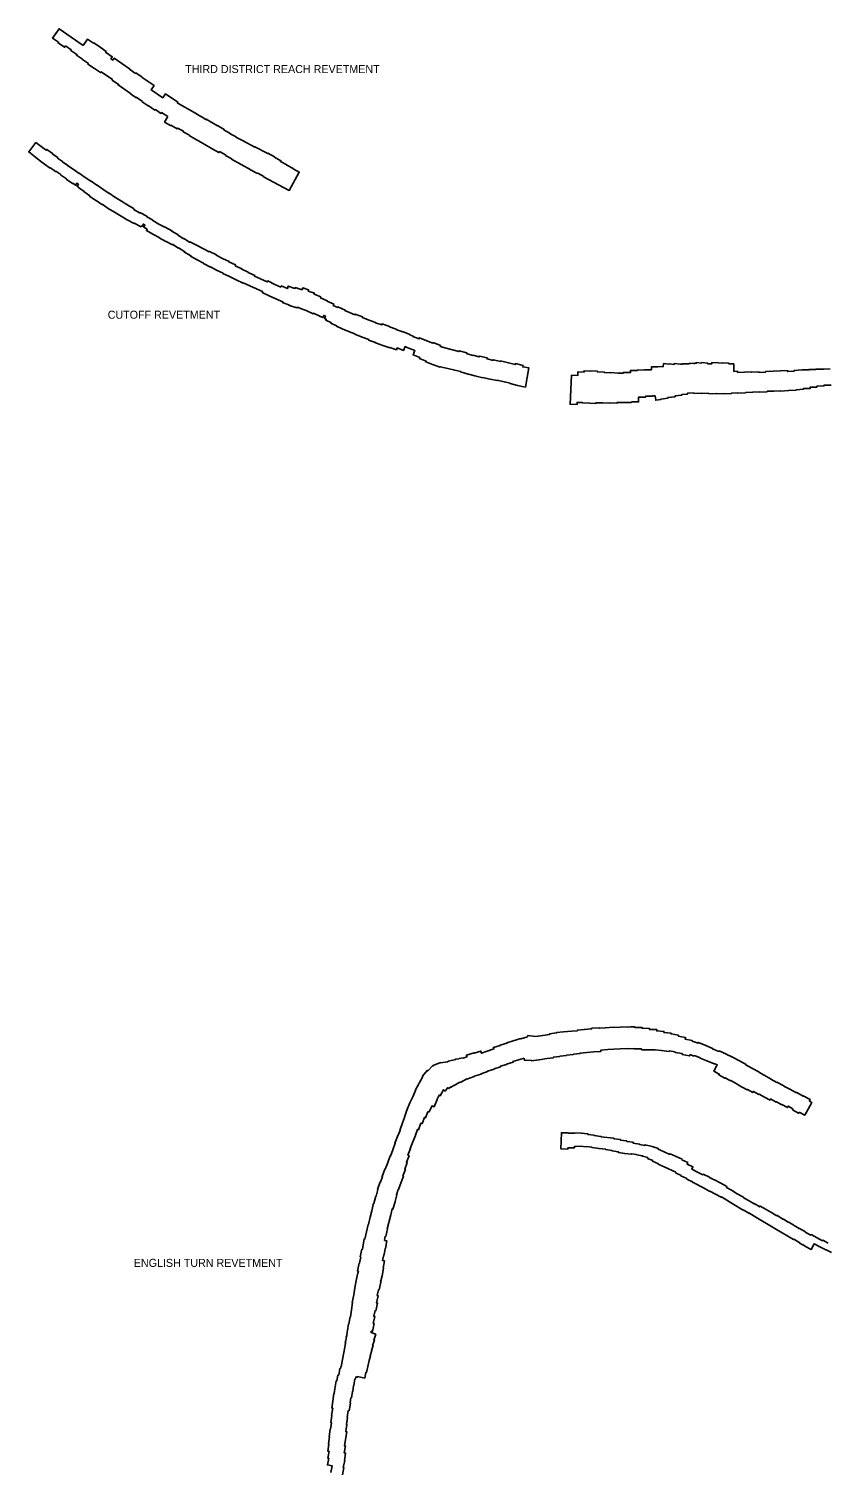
# Model space of a CAD drawing. Extents: x 2650582 to 3923188, y 277893 to 989177.
# Drawn here: x 3703738 to 3719674, y 497463 to 526233 of the extents above; entities that cross this region are included whole.
import ezdxf

# ---------------------------------------------------------------- set-up
doc = ezdxf.new("R2010")
doc.units = 0
doc.layers.add('Level 3', color=7, linetype='Continuous')

msp = doc.modelspace()

# ---------------------------------------------------------------- linework, layer by layer
at = {"layer": 'Level 3'}
for points in [[(3704824, 525902), (3704343, 526233), (3704215, 526045), (3704334, 525964), (3704325, 525950), (3704452, 525863), (3704470, 525889)], [(3706706, 524753), (3706716, 524768), (3706472, 524933), (3706415, 524853), (3706184, 525011), (3706242, 525097), (3706002, 525262), (3706003, 525264), (3705877, 525351), (3705870, 525341), (3705748, 525427), (3705753, 525434), (3705445, 525647), (3705416, 525606), (3705378, 525634), (3705405, 525675), (3705272, 525768), (3705282, 525782), (3705163, 525863), (3705166, 525866), (3705038, 525953), (3705033, 525946), (3704912, 526028), (3704824, 525902)], [(3704470, 525889), (3704585, 525810), (3704578, 525799), (3704699, 525719), (3704691, 525707), (3704811, 525626), (3704808, 525622), (3704930, 525539), (3704920, 525524), (3705048, 525439), (3705049, 525441), (3705173, 525356), (3705182, 525370), (3705409, 525216), (3705404, 525209), (3705531, 525122), (3705523, 525111), (3705772, 524941), (3705768, 524935), (3705880, 524859), (3705884, 524865), (3706011, 524778), (3706006, 524770), (3706121, 524692), (3706124, 524698), (3706260, 524608), (3706267, 524618), (3706379, 524541), (3706393, 524562), (3706517, 524478)], [(3706517, 524478), (3706453, 524367), (3706573, 524299), (3706576, 524304), (3706703, 524233), (3706712, 524249), (3706828, 524184), (3706823, 524176), (3706948, 524104)], [(3707179, 524477), (3707055, 524550), (3707056, 524552), (3706706, 524753)], [(3706948, 524104), (3706946, 524100), (3707054, 524036), (3707053, 524034), (3707174, 523964), (3707177, 523969), (3707406, 523835), (3707405, 523833), (3707538, 523757), (3707551, 523779), (3707672, 523714), (3707667, 523701), (3707794, 523632), (3707792, 523625), (3708174, 523417), (3708172, 523414), (3708309, 523341), (3708312, 523347), (3708433, 523283), (3708429, 523276), (3708944, 523001), (3709144, 523368), (3709019, 523434), (3709020, 523438), (3708894, 523506), (3708897, 523511), (3708768, 523580), (3708776, 523596), (3708649, 523666), (3708651, 523671), (3708516, 523744), (3708513, 523740), (3708258, 523876), (3708254, 523869), (3708009, 524001), (3707878, 524070), (3707879, 524072), (3707760, 524136), (3707763, 524141), (3707637, 524213), (3707641, 524220), (3707508, 524299), (3707507, 524295), (3707284, 524428), (3707279, 524419), (3707181, 524479), (3707179, 524477)], [(3705844, 522632), (3705717, 522708), (3705718, 522710), (3705591, 522785), (3705594, 522790), (3705460, 522870), (3705346, 522949), (3705342, 522943), (3705221, 523027), (3705220, 523025), (3705102, 523107), (3705101, 523106), (3704984, 523187), (3704981, 523184), (3704867, 523263), (3704866, 523261), (3704746, 523344), (3704745, 523342), (3704623, 523427), (3704622, 523425), (3704514, 523500), (3704517, 523503), (3704412, 523576), (3704412, 523577), (3704309, 523650), (3704316, 523660), (3704207, 523735), (3704212, 523742), (3704097, 523822), (3704085, 523806), (3703985, 523882), (3703983, 523879), (3703880, 523958), (3703738, 523772), (3703841, 523693), (3703840, 523691), (3703948, 523609), (3703946, 523605), (3704054, 523529), (3704054, 523528), (3704168, 523448), (3704171, 523452), (3704275, 523380), (3704280, 523387), (3704376, 523320), (3704372, 523314), (3704489, 523234), (3704485, 523228), (3704614, 523138), (3704619, 523145), (3704673, 523107), (3704701, 523148), (3704731, 523127), (3704702, 523087), (3704731, 523067), (3704729, 523063), (3704842, 522984), (3704838, 522978), (3704956, 522896), (3704951, 522890), (3705081, 522800), (3705082, 522803), (3705200, 522721), (3705204, 522727), (3705324, 522643), (3705323, 522642), (3705449, 522567), (3705449, 522566), (3705584, 522485), (3705586, 522489), (3705707, 522417)], [(3708368, 521233), (3708248, 521289), (3708254, 521303), (3708122, 521365), (3708123, 521366), (3707993, 521426), (3707998, 521435), (3707865, 521498), (3707871, 521512), (3707739, 521574), (3707742, 521579), (3707611, 521640), (3707611, 521641), (3707485, 521705), (3707488, 521712), (3707349, 521782), (3707346, 521776), (3707230, 521837), (3707230, 521837), (3707091, 521911), (3707089, 521906), (3706957, 521975), (3706953, 521968), (3706837, 522040), (3706834, 522036), (3706717, 522108), (3706721, 522115), (3706594, 522186), (3706598, 522194), (3706461, 522270), (3706458, 522265), (3706340, 522330), (3706340, 522330), (3706215, 522399), (3706219, 522407), (3706091, 522478), (3706096, 522487), (3705958, 522563), (3705952, 522552), (3705836, 522618), (3705844, 522632)], [(3705707, 522417), (3705706, 522416), (3705842, 522338), (3705848, 522347), (3705979, 522275), (3705988, 522291), (3706003, 522283), (3706030, 522328), (3706059, 522311), (3706034, 522266), (3706105, 522227), (3706090, 522201), (3706217, 522131), (3706217, 522131), (3706346, 522060), (3706343, 522055), (3706480, 521980), (3706483, 521984), (3706608, 521914), (3706614, 521923), (3706732, 521851), (3706733, 521852), (3706854, 521777), (3706847, 521765), (3706977, 521697), (3706972, 521688), (3707103, 521618), (3707101, 521615), (3707230, 521547), (3707227, 521542), (3707367, 521471), (3707367, 521473), (3707490, 521411), (3707489, 521409), (3707621, 521347), (3707619, 521344), (3707752, 521281), (3707751, 521279), (3707880, 521218), (3707880, 521217), (3708022, 521151), (3708024, 521155), (3708156, 521093), (3708158, 521096), (3708288, 521035)], [(3708288, 521035), (3708289, 521036), (3708410, 520979), (3708402, 520963), (3708544, 520894), (3708545, 520896), (3708673, 520838), (3708673, 520836), (3708812, 520776), (3708807, 520763), (3708950, 520712), (3708947, 520702), (3709098, 520654), (3709102, 520668), (3709173, 520645), (3709171, 520639), (3709280, 520601), (3709279, 520600), (3709424, 520536), (3709428, 520546), (3709553, 520491), (3709551, 520487), (3709613, 520460), (3709634, 520505), (3709666, 520490), (3709646, 520445), (3709683, 520429), (3709674, 520409), (3709777, 520364), (3709771, 520350), (3709890, 520297), (3709887, 520291), (3710004, 520239), (3710003, 520238), (3710148, 520174), (3710150, 520177), (3710255, 520135), (3710254, 520132), (3710400, 520070), (3710401, 520072), (3710531, 520023), (3710527, 520012), (3710668, 519965), (3710664, 519956), (3710815, 519903), (3710815, 519904), (3710951, 519856)], [(3711083, 520228), (3710946, 520276), (3710947, 520280), (3710797, 520333), (3710791, 520315), (3710666, 520357), (3710667, 520360), (3710518, 520416), (3710518, 520415), (3710404, 520463), (3710408, 520473), (3710260, 520532), (3710254, 520516), (3710147, 520563), (3710146, 520560), (3710055, 520600), (3710059, 520609), (3709914, 520673), (3709911, 520665), (3709821, 520705), (3709833, 520731), (3709698, 520791), (3709701, 520798), (3709567, 520858), (3709573, 520873), (3709440, 520932), (3709445, 520949), (3709322, 520991), (3709330, 521016), (3709212, 521054), (3709201, 521017), (3709063, 521061), (3709057, 521042), (3708924, 521090), (3708906, 521040), (3708783, 521093), (3708773, 521071), (3708656, 521124), (3708656, 521125), (3708515, 521194), (3708505, 521174), (3708371, 521238), (3708368, 521233)], [(3710951, 519856), (3710955, 519865), (3711086, 519818), (3711100, 519856), (3711228, 519805), (3711258, 519880), (3711314, 519857), (3711312, 519854), (3711450, 519803), (3711417, 519713), (3711552, 519663), (3711545, 519643), (3711677, 519592), (3711671, 519577), (3711806, 519524), (3711806, 519523), (3711958, 519473), (3711960, 519479), (3712114, 519442), (3712114, 519443), (3712252, 519408), (3712252, 519410), (3712370, 519380), (3712368, 519375), (3712522, 519330), (3712523, 519332), (3712654, 519298), (3712653, 519294), (3712810, 519258), (3712810, 519260), (3712955, 519228), (3712956, 519232), (3713098, 519200), (3713100, 519208), (3713241, 519177), (3713242, 519179), (3713359, 519148), (3713358, 519142), (3713506, 519104), (3713506, 519100), (3713664, 519071), (3713733, 519454), (3713611, 519476), (3713617, 519500), (3713462, 519541), (3713457, 519522), (3713325, 519557), (3713325, 519559), (3713168, 519594), (3713167, 519586), (3713025, 519617), (3713023, 519606), (3712897, 519634), (3712901, 519655), (3712745, 519691), (3712741, 519673), (3712609, 519708), (3712609, 519705), (3712488, 519740), (3712493, 519758), (3712337, 519797), (3712333, 519781), (3712204, 519814), (3712204, 519817), (3712080, 519847), (3711962, 519886), (3711969, 519904), (3711820, 519962), (3711814, 519947), (3711694, 519993), (3711696, 519999), (3711547, 520056), (3711538, 520033), (3711414, 520080), (3711418, 520092), (3711354, 520118), (3711356, 520122), (3711207, 520182), (3711206, 520179), (3711081, 520223), (3711083, 520228)], [(3714582, 519308), (3714555, 518729), (3714695, 518723), (3714697, 518766), (3714807, 518761), (3714807, 518757), (3714947, 518751), (3714947, 518752), (3715071, 518746), (3715072, 518760), (3715210, 518754), (3715210, 518756), (3715350, 518750), (3715350, 518756), (3715491, 518749), (3715491, 518762), (3715640, 518763), (3715640, 518764), (3715784, 518765), (3715784, 518775), (3715925, 518776), (3715924, 518871), (3716063, 518872), (3716063, 518890), (3716203, 518891), (3716203, 518899), (3716254, 518899)], [(3716535, 519536), (3716534, 519529), (3716425, 519542), (3716418, 519480), (3716305, 519479), (3716305, 519475), (3716180, 519474), (3716181, 519417), (3716043, 519416), (3716043, 519414), (3715902, 519413), (3715902, 519405), (3715763, 519404), (3715764, 519366), (3715623, 519364), (3715623, 519350), (3715518, 519349), (3715519, 519353), (3715363, 519360), (3715362, 519355), (3715238, 519361), (3715239, 519370), (3715100, 519376), (3715101, 519389), (3714961, 519396), (3714961, 519393), (3714836, 519399), (3714835, 519371), (3714712, 519377), (3714709, 519302), (3714582, 519308)], [(3717513, 519555), (3717513, 519559), (3717390, 519565), (3717388, 519534), (3717306, 519538), (3717308, 519551), (3717184, 519562), (3717183, 519551), (3717079, 519562), (3717078, 519547), (3717051, 519547), (3717051, 519543), (3717029, 519542), (3716968, 519549), (3716968, 519541), (3716926, 519540), (3716926, 519535), (3716801, 519533), (3716801, 519530), (3716762, 519530), (3716762, 519531), (3716639, 519544), (3716637, 519523), (3716535, 519536)], [(3718461, 519385), (3718461, 519372), (3718332, 519366), (3718331, 519376), (3718187, 519369), (3718186, 519376), (3718043, 519369), (3718043, 519371), (3717903, 519365), (3717902, 519389), (3717829, 519385), (3717831, 519535), (3717726, 519537), (3717727, 519550), (3717603, 519555), (3717603, 519550), (3717513, 519555)], [(3719752, 519434), (3719625, 519432), (3719625, 519433), (3719470, 519431), (3719470, 519425), (3719330, 519423), (3719331, 519419), (3719191, 519417), (3719191, 519418), (3719036, 519406), (3719037, 519393), (3718904, 519383), (3718903, 519402), (3718763, 519396), (3718762, 519397), (3718617, 519390), (3718617, 519392), (3718461, 519385)], [(3718492, 518987), (3718625, 518993), (3718625, 518990), (3718766, 518996), (3718766, 518993), (3718922, 519000), (3718922, 519002), (3719075, 519013), (3719075, 519018), (3719220, 519029), (3719219, 519043), (3719354, 519045), (3719354, 519071), (3719490, 519072), (3719490, 519093), (3719629, 519094), (3719629, 519107), (3719771, 519108)], [(3716254, 518899), (3716266, 518810), (3716372, 518824), (3716371, 518833), (3716512, 518851), (3716511, 518861), (3716655, 518880), (3716653, 518895), (3716788, 518911), (3716787, 518922), (3716900, 518927), (3716899, 518949), (3717029, 518955), (3717029, 518946), (3717177, 518953), (3717178, 518942), (3717326, 518949), (3717326, 518938), (3717476, 518944), (3717476, 518934), (3717626, 518941), (3717626, 518938), (3717783, 518945), (3717783, 518952), (3717905, 518958), (3717905, 518951), (3718062, 518959), (3718062, 518961), (3718205, 518968), (3718205, 518970), (3718335, 518976), (3718335, 518972), (3718493, 518979), (3718492, 518987)], [(3712420, 505660), (3712495, 505684), (3712484, 505717), (3712637, 505768), (3712640, 505758), (3712771, 505801), (3712785, 505758), (3712898, 505796), (3712897, 505799), (3713034, 505842), (3713025, 505874), (3713158, 505911), (3713155, 505920), (3713292, 505958), (3713290, 505966), (3713419, 506003), (3713418, 506007), (3713573, 506050), (3713574, 506045), (3713705, 506082)], [(3713705, 506082), (3713708, 506110), (3713873, 506091), (3714012, 506112), (3714011, 506115), (3714146, 506131), (3714144, 506145), (3714286, 506162), (3714286, 506174), (3714427, 506186), (3714427, 506188), (3714582, 506201), (3714582, 506197), (3714701, 506207), (3714700, 506219), (3714840, 506231), (3714840, 506232), (3714986, 506244), (3714985, 506255), (3715141, 506265), (3715141, 506258), (3715263, 506266), (3715263, 506266), (3715417, 506277), (3715417, 506271), (3715555, 506280), (3715555, 506278), (3715706, 506283), (3715706, 506281), (3715762, 506283), (3715847, 506286), (3715847, 506273), (3715993, 506272), (3715993, 506255), (3716141, 506253), (3716141, 506234), (3716287, 506233), (3716286, 506203), (3716432, 506195), (3716431, 506174), (3716576, 506158), (3716575, 506144), (3716720, 506119), (3716717, 506097)], [(3716717, 506097), (3716862, 506072), (3716856, 506036), (3716998, 506011), (3716996, 506000), (3717115, 505956), (3717122, 505973), (3717268, 505914), (3717267, 505909), (3717404, 505853), (3717402, 505848), (3717531, 505795), (3717535, 505805), (3717679, 505741), (3717678, 505740), (3717801, 505676), (3717803, 505680), (3717943, 505607), (3717942, 505605), (3718074, 505529), (3718071, 505525), (3718187, 505459), (3718189, 505461), (3718326, 505383), (3718325, 505382), (3718435, 505320), (3718435, 505320), (3718572, 505242), (3718570, 505239), (3718686, 505175), (3718688, 505179), (3718825, 505103), (3718825, 505102), (3718947, 505036), (3718950, 505041), (3719081, 504967), (3719084, 504973), (3719213, 504899), (3719217, 504906), (3719356, 504830), (3719339, 504800), (3719389, 504771), (3719244, 504519), (3719135, 504582)], [(3716656, 505782), (3716536, 505803), (3716534, 505791), (3716381, 505809), (3716382, 505815), (3716258, 505822), (3716258, 505822), (3716131, 505823), (3716131, 505827), (3715983, 505828), (3715983, 505842), (3715834, 505843), (3715834, 505852), (3715707, 505848), (3715707, 505849), (3715565, 505844), (3715565, 505846), (3715430, 505837), (3715430, 505837), (3715313, 505829), (3715313, 505829), (3715171, 505819), (3715173, 505795), (3715033, 505785), (3715033, 505785), (3714893, 505773), (3714893, 505773), (3714756, 505761), (3714757, 505749), (3714621, 505737), (3714622, 505729), (3714481, 505717), (3714481, 505712), (3714353, 505701), (3714354, 505694), (3714219, 505678), (3714221, 505667), (3714088, 505651), (3714088, 505649), (3713935, 505625), (3713934, 505626), (3713785, 505603), (3713783, 505618), (3713665, 505609), (3713664, 505620), (3713643, 505616), (3713637, 505657)], [(3716950, 505731), (3716945, 505705), (3716794, 505732), (3716797, 505749), (3716655, 505774), (3716656, 505782)], [(3711356, 504767), (3711412, 504888), (3711411, 504889), (3711469, 505011), (3711462, 505015), (3711611, 505291), (3711605, 505296), (3711698, 505414), (3711710, 505405), (3711815, 505509), (3711824, 505500), (3711820, 505510), (3711966, 505572), (3711969, 505564), (3712106, 505583), (3712129, 505597), (3712128, 505602), (3712266, 505629), (3712265, 505636), (3712338, 505646), (3712338, 505650), (3712420, 505663), (3712420, 505660)], [(3713637, 505657), (3713550, 505633), (3713551, 505632), (3713414, 505594), (3713419, 505578), (3713286, 505540), (3713288, 505531), (3713163, 505496), (3713166, 505486), (3713037, 505445), (3713038, 505442), (3712904, 505398), (3712907, 505389), (3712776, 505346), (3712778, 505342), (3712640, 505296), (3712642, 505289), (3712490, 505240), (3712489, 505243)], [(3719135, 504582), (3719122, 504558), (3719001, 504628), (3719010, 504645), (3718915, 504700), (3718898, 504670), (3718790, 504733), (3718786, 504726), (3718678, 504789), (3718673, 504780), (3718564, 504843), (3718551, 504820), (3718443, 504882), (3718441, 504879), (3718333, 504942), (3718327, 504931), (3718219, 504994), (3718206, 504972), (3718098, 505035), (3718092, 505024), (3717984, 505087), (3717983, 505086), (3717862, 505156), (3717863, 505158), (3717768, 505213), (3717764, 505206), (3717655, 505268), (3717649, 505257), (3717528, 505327), (3717535, 505340), (3717427, 505402), (3717497, 505523), (3717435, 505550), (3717432, 505543), (3717286, 505603), (3717288, 505607), (3717155, 505662), (3717156, 505665), (3717039, 505711), (3717035, 505699), (3716950, 505731)], [(3712489, 505243), (3712472, 505236), (3712474, 505231), (3712357, 505175), (3712355, 505178), (3712241, 505111), (3712237, 505117), (3712182, 505077), (3712175, 505087), (3712135, 505050), (3712114, 505072), (3712058, 505002), (3712027, 505026), (3711961, 504909), (3711941, 504920), (3711896, 504836), (3711902, 504834), (3711839, 504688), (3711799, 504705), (3711735, 504578)], [(3710410, 501837), (3710417, 501889), (3710417, 501889), (3710439, 502043), (3710451, 502041), (3710484, 502187), (3710485, 502187), (3710517, 502333), (3710525, 502331), (3710560, 502481), (3710562, 502480), (3710594, 502606), (3710591, 502606), (3710629, 502758), (3710634, 502757), (3710675, 502900), (3710678, 502899), (3710716, 503032), (3710709, 503034), (3710760, 503184), (3710764, 503182), (3710804, 503291), (3710799, 503293), (3710856, 503441), (3710862, 503439), (3710906, 503555), (3710904, 503556), (3710960, 503704), (3710964, 503702), (3711015, 503827), (3711010, 503829), (3711063, 503960), (3711056, 503963), (3711108, 504091), (3711107, 504092), (3711157, 504214), (3711155, 504215), (3711209, 504364), (3711209, 504364), (3711249, 504475), (3711245, 504477), (3711296, 504620), (3711294, 504621), (3711356, 504767), (3711356, 504767)], [(3711735, 504578), (3711715, 504587), (3711664, 504465), (3711644, 504474), (3711599, 504350), (3711575, 504359), (3711528, 504229), (3711508, 504236), (3711464, 504117), (3711468, 504115), (3711415, 503987), (3711416, 503987), (3711362, 503856), (3711368, 503853), (3711314, 503720), (3711339, 503709), (3711286, 503579), (3711303, 503573), (3711253, 503441), (3711266, 503436), (3711216, 503304), (3711224, 503301), (3711179, 503180), (3711181, 503179), (3711127, 503031), (3711121, 503033), (3711086, 502928), (3711096, 502925), (3711057, 502791), (3711059, 502790), (3711016, 502639), (3710999, 502644), (3710970, 502528), (3710973, 502527), (3710935, 502376), (3710933, 502376), (3710903, 502248), (3710906, 502247), (3710872, 502096), (3710863, 502098), (3710845, 502016)], [(3716791, 503626), (3716794, 503637), (3716676, 503692), (3716677, 503695), (3716555, 503748), (3716548, 503734), (3716433, 503784), (3716435, 503789), (3716316, 503842), (3716319, 503851), (3716196, 503893), (3716056, 503927), (3716052, 503914), (3715942, 503934), (3715943, 503943), (3715814, 503963), (3715815, 503979), (3715687, 503994), (3715688, 504004), (3715558, 504019), (3715560, 504035), (3715430, 504049), (3715431, 504057), (3715171, 504088), (3715172, 504094), (3715039, 504111), (3715039, 504117), (3714912, 504131), (3714912, 504147), (3714778, 504158), (3714778, 504160), (3714643, 504164), (3714643, 504160), (3714519, 504163), (3714520, 504166), (3714381, 504168), (3714373, 503844), (3714513, 503842), (3714513, 503868), (3714643, 503866), (3714645, 503899), (3714755, 503895), (3714756, 503897), (3714887, 503889), (3714887, 503890), (3714992, 503878), (3714991, 503872), (3715135, 503854), (3715135, 503851), (3715267, 503837), (3715267, 503832), (3715391, 503816), (3715390, 503804), (3715522, 503789), (3715521, 503771), (3715647, 503756), (3715647, 503752), (3715779, 503738), (3715780, 503748), (3715884, 503732), (3715884, 503729), (3716004, 503709), (3716002, 503697), (3716108, 503670), (3716104, 503653), (3716209, 503615), (3716203, 503597), (3716321, 503545), (3716319, 503540), (3716435, 503488), (3716434, 503485), (3716666, 503378), (3716661, 503366)], [(3719254, 502178), (3719259, 502185), (3719139, 502254), (3719137, 502252), (3718913, 502387), (3718912, 502384), (3718820, 502441), (3718818, 502437), (3718691, 502515), (3718687, 502509), (3718566, 502583), (3718565, 502581), (3718474, 502635), (3718472, 502631), (3718354, 502701), (3718345, 502687), (3718234, 502752), (3718233, 502749), (3718122, 502816), (3718120, 502813), (3718016, 502875), (3718018, 502879), (3717897, 502950), (3717897, 502949), (3717784, 503020), (3717783, 503019), (3717682, 503075), (3717689, 503092), (3717566, 503159), (3717565, 503157), (3717439, 503228), (3717438, 503225), (3717341, 503274), (3717343, 503279), (3717216, 503339), (3717210, 503327), (3717102, 503377), (3717105, 503382), (3716989, 503437), (3717010, 503485), (3716893, 503540), (3716907, 503571), (3716791, 503626)], [(3716661, 503366), (3716774, 503311), (3716772, 503306), (3716888, 503251), (3716886, 503242), (3717003, 503188), (3717000, 503181), (3717121, 503122), (3717118, 503118), (3717222, 503067), (3717221, 503064), (3717350, 502997), (3717351, 503000), (3717459, 502940), (3717460, 502942), (3717575, 502878), (3717580, 502885), (3717793, 502755), (3717794, 502757), (3718015, 502624), (3718016, 502626), (3718126, 502560), (3718129, 502565), (3718233, 502503), (3718232, 502501), (3718682, 502232), (3718683, 502235), (3719020, 502032), (3719024, 502039), (3719145, 501969), (3719142, 501963)], [(3719711, 501963), (3719604, 502019), (3719600, 502011), (3719371, 502132), (3719365, 502120), (3719254, 502178)], [(3710324, 501404), (3710306, 501407), (3710338, 501561), (3710347, 501559), (3710373, 501686), (3710361, 501688), (3710391, 501841), (3710410, 501837)], [(3710845, 502016), (3710893, 502009), (3710868, 501855), (3710862, 501856), (3710837, 501729), (3710833, 501729), (3710810, 501614), (3710848, 501606), (3710818, 501462), (3710830, 501460), (3710798, 501306), (3710797, 501307), (3710770, 501180), (3710774, 501179), (3710737, 501027), (3710727, 501029), (3710702, 500915), (3710718, 500911), (3710687, 500768), (3710709, 500764), (3710676, 500611), (3710657, 500615), (3710633, 500500), (3710651, 500497), (3710622, 500356), (3710639, 500353), (3710608, 500200), (3710583, 500205), (3710578, 500175), (3710671, 500143)], [(3719142, 501963), (3719248, 501905), (3719247, 501903), (3719374, 501836), (3719432, 501946), (3719548, 501885), (3719549, 501888), (3719669, 501826), (3719671, 501829), (3719780, 501772)], [(3709912, 499328), (3709932, 499325), (3709955, 499459), (3709968, 499457), (3709974, 499491), (3709983, 499490), (3710007, 499635), (3710009, 499634), (3710032, 499779), (3710035, 499779), (3710058, 499919), (3710061, 499919), (3710068, 499965), (3710060, 499968), (3710075, 500014), (3710081, 500059), (3710083, 500059), (3710086, 500081), (3710080, 500083), (3710091, 500116), (3710102, 500191), (3710099, 500192), (3710107, 500215), (3710128, 500347), (3710135, 500346), (3710161, 500492), (3710164, 500492), (3710185, 500627), (3710209, 500776), (3710203, 500777), (3710232, 500930), (3710232, 500930), (3710257, 501068), (3710256, 501068), (3710283, 501213), (3710282, 501213), (3710311, 501366), (3710317, 501364), (3710324, 501404)], [(3710671, 500143), (3710631, 500025), (3710644, 500020), (3710610, 499919), (3710623, 499915), (3710590, 499814), (3710594, 499813), (3710563, 499711), (3710564, 499710), (3710537, 499615), (3710542, 499614), (3710512, 499494), (3710511, 499494), (3710484, 499376), (3710473, 499378), (3710451, 499265), (3710305, 499293), (3710302, 499280), (3710272, 499285), (3710265, 499247), (3710254, 499249)], [(3709774, 497378), (3709801, 497510), (3709705, 497530), (3709731, 497661), (3709715, 497663), (3709738, 497802), (3709713, 497806), (3709735, 497947), (3709727, 497948), (3709749, 498087), (3709738, 498089), (3709763, 498244), (3709766, 498243), (3709786, 498372), (3709774, 498374), (3709797, 498519), (3709790, 498521), (3709813, 498664), (3709796, 498666), (3709817, 498800), (3709812, 498801), (3709837, 498955), (3709841, 498954), (3709856, 499053), (3709853, 499053), (3709878, 499208), (3709891, 499205), (3709912, 499328)], [(3710254, 499249), (3710231, 499115), (3710230, 499115), (3710211, 498996), (3710206, 498997), (3710186, 498871), (3710175, 498873), (3710158, 498767), (3710164, 498766), (3710139, 498612), (3710121, 498615), (3710099, 498480), (3710106, 498479), (3710084, 498339), (3710096, 498337), (3710073, 498194), (3710095, 498190), (3710070, 498036), (3710067, 498036), (3710047, 497911), (3710065, 497909), (3710042, 497769), (3710070, 497765), (3710047, 497620), (3710053, 497619), (3710024, 497477), (3710035, 497475), (3710005, 497330)]]:
    msp.add_lwpolyline(points, dxfattribs=at)

# ---------------------------------------------------------------- texts
for s, p in [('THIRD DISTRICT REACH REVETMENT', (3706863, 525348)), ('CUTOFF REVETMENT', (3705315, 520438)), ('ENGLISH TURN REVETMENT', (3705836, 501487))]:
    msp.add_text(s, height=160, dxfattribs=at).set_placement(p)

doc.saveas('drawing.dxf')
